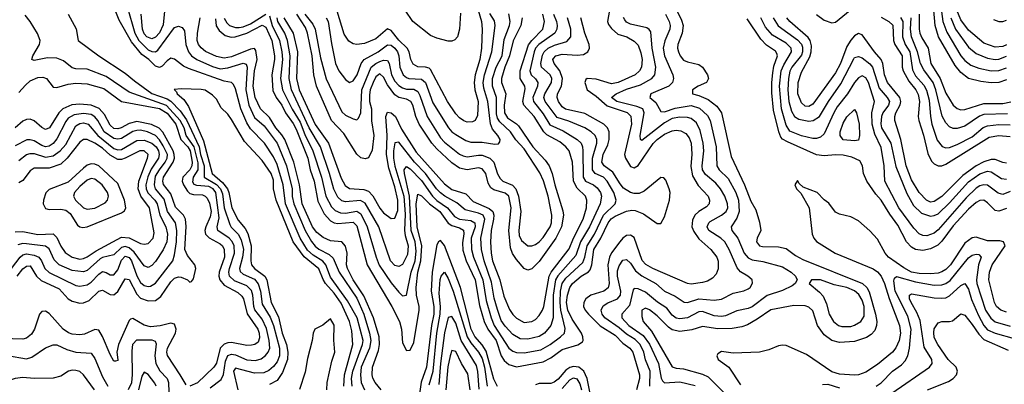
# Model space of a CAD drawing. Header units: inches. Extents: x 884549 to 1028252, y 526810 to 653624.
# Tile 373 of 656: x 912614 to 917798, y 611140 to 613060. Entities that reach past the tile are written whole.
import ezdxf

# ---------------------------------------------------------------- set-up
doc = ezdxf.new("R2010")
doc.units = ezdxf.units.IN
doc.header["$MEASUREMENT"] = 0
doc.layers.add('A9611', color=7, linetype='Continuous')

msp = doc.modelspace()

# ---------------------------------------------------------------- linework, layer by layer
at = {"layer": 'A9611', "color": 5}
for points, elevation in [([(914363.8, 611130), (914361.7, 611170), (914367.8, 611210), (914419.1, 611350), (914422.1, 611370), (914391, 611490), (914340, 611580), (914250, 611703.7), (914226, 611770), (914210, 611788.3), (914159.9, 611819.9), (914130, 611847), (914090.1, 611909.9), (914013.7, 612090), (914001.2, 612190), (913970, 612297.2), (913950, 612338), (913903.2, 612410), (913830, 612485.6), (913810, 612516.3), (913778.1, 612590), (913750, 612695.3), (913739.4, 612719.4), (913729.1, 612729.1), (913690, 612735.6), (913502.4, 612802.4), (913475.8, 612815.8), (913430, 612852.3), (913410, 612857.6), (913390, 612843.5), (913364.5, 612815.5), (913350, 612808.9), (913330, 612815.1), (913293.3, 612850), (913256.9, 612876.9), (913202.8, 612942.8), (913137, 613057), (913110, 613128.7)], 2340), ([(913180.2, 613130), (913219.9, 612990), (913242.2, 612950), (913290, 612901.9), (913310, 612892.3), (913328.9, 612891.1), (913341.2, 612898.8), (913430, 613019), (913450, 613026.7), (913470, 613018.4), (913482.2, 613002.2), (913488.7, 612930), (913503.5, 612890), (913518.5, 612870), (913547.6, 612850), (913630, 612814.2), (913670, 612802.2), (913710, 612805.8), (913790, 612830.4), (913806, 612826), (913811.4, 612810), (913804.1, 612690), (913820.5, 612610), (913850, 612545.7), (913901.3, 612501.3), (913970, 612410), (914019.4, 612290), (914049, 612170), (914049.3, 612129.3), (914057.3, 612090), (914117.1, 611950), (914150, 611892), (914170, 611867.6), (914190, 611851.7), (914243.6, 611823.6), (914264.7, 611804.7), (914295.5, 611730), (914390, 611593.7), (914425.9, 611510), (914455.9, 611410), (914463.1, 611370), (914455.7, 611330), (914411.9, 611230), (914408, 611190), (914411.9, 611150), (914429.3, 611110)], 2360), ([(913377.6, 613122.4), (913370, 613032.4), (913350, 612990.6), (913330, 612968.9), (913310, 612960.1), (913284.3, 612970), (913270, 612986.1), (913260.9, 613010), (913253.4, 613090)], 2380), ([(915028, 613110), (915045.1, 613050), (915049.7, 613010), (915045.2, 612910), (915037.2, 612850), (915012, 612770), (915006.4, 612730), (915010.2, 612690), (915028.1, 612630), (915023.8, 612556.2), (915011.6, 612530), (914997.9, 612522.1), (914970, 612520.8), (914952.6, 612527.4), (914930, 612542.6), (914910, 612565), (914866.4, 612630), (914777.4, 612797.4), (914770, 612804.6), (914750.9, 612810.9), (914710, 612812.7), (914686.3, 612826.3), (914673, 612850), (914664, 612890), (914653.7, 612910), (914610, 612952.9), (914570, 613003.4), (914550, 613011.3), (914490, 612958.6), (914430, 612934.6), (914390, 612930.1), (914370, 612933.4), (914346.6, 612946.6), (914323.3, 612983.3), (914285, 613105)], 2580), ([(914935, 613095), (914930.5, 613009.5), (914918.5, 612970), (914905.7, 612954.3), (914890, 612947.3), (914870, 612947), (914810, 612962.1), (914776.9, 612976.9), (914683.4, 613050), (914643.7, 613110)], 2620), ([(915719, 613110), (915709.5, 613050), (915714.8, 613034.8), (915730, 613014.1), (915764, 612984), (915810.8, 612970), (915850, 612947.1), (915870, 612925.2), (915885.3, 612885.3), (915892.3, 612850), (915888.6, 612810), (915877.4, 612790), (915854.5, 612770), (915764.5, 612730), (915730, 612722.4), (915650, 612746.3), (915601.3, 612750), (915594.7, 612745.3), (915589.4, 612730), (915602.4, 612690), (915650, 612657.1), (915706.7, 612606.7), (915812.1, 612572.1), (915832.8, 612552.8), (915835.9, 612510), (915798.7, 612350), (915804, 612330), (915830, 612287.4), (915850, 612280.4), (915870, 612292.1), (915950, 612408.4), (915970.5, 612430), (916010, 612457.5), (916050, 612475.1), (916070, 612478.5), (916095.3, 612475.3), (916121.1, 612461), (916138.7, 612438.7), (916149.9, 612409.9), (916152.5, 612352.5), (916147.4, 612287.4), (916157.1, 612237.1), (916187.2, 612187.2), (916239.3, 612130), (916246.8, 612110), (916243.9, 612090), (916230, 612074.6), (916190, 612050.1), (916169.4, 612030.6), (916156.4, 612003.6), (916153.2, 611970), (916163.8, 611943.8), (916190, 611906.7), (916253.2, 611850), (916284.2, 611810), (916291.5, 611788.5), (916292, 611748), (916280.6, 611719.4), (916261.4, 611698.6), (916236.1, 611683.9), (916210, 611676.8), (916150, 611668.1), (916130, 611670.6), (915947.2, 611750), (915910.6, 611770.6), (915892.1, 611792.1), (915850, 611912.3), (915830, 611925.1), (915810, 611923.7), (915790, 611909.6), (915773.5, 611890), (915730, 611831.5), (915719.4, 611810), (915710, 611770), (915718, 611670), (915712.6, 611647.4), (915690, 611630.1), (915621.8, 611610), (915595.9, 611590), (915584, 611570), (915583.2, 611550), (915591.6, 611530), (915608.4, 611510), (915670, 611448.7), (915750, 611399.1), (915790, 611356.9), (915826.1, 611330), (915841.8, 611310), (915876.8, 611190), (915876.8, 611170), (915861.5, 611110)], 2380), ([(916053.6, 613150), (916098.3, 613058.3), (916106.8, 613030), (916102.8, 612990), (916078.7, 612930), (916078, 612910), (916083.4, 612890), (916091.4, 612870), (916110, 612846.9), (916130, 612837.4), (916190, 612823.4), (916210, 612809.8), (916236.1, 612770), (916241.5, 612750), (916231.1, 612730), (916185.7, 612710), (916157.3, 612690), (916156.2, 612670), (916190, 612661), (916239, 612639), (916284.4, 612604.4), (916309.5, 612570), (916360.3, 612340.3), (916430.7, 612190.7), (916464.6, 612104.6), (916490, 612059), (916510, 611993.7), (916515.9, 611950), (916496.8, 611910), (916493.8, 611890), (916509.8, 611870), (916525.6, 611865.6), (916610, 611864.7), (916650, 611855.8), (916698.9, 611818.9), (916737.9, 611797.9), (917052.1, 611670), (917074.8, 611650), (917087.7, 611627.7), (917121, 611510), (917127.5, 611470), (917126.2, 611450), (917116.1, 611423.9), (917097.6, 611402.4), (917073.7, 611386.3), (917010, 611365.7), (916930, 611359.7), (916890, 611370.1), (916850, 611399.9), (916814, 611450), (916790, 611527.2), (916770, 611545.6), (916750, 611553.8), (916690, 611555), (916570, 611533), (916497.6, 611482.4), (916446.3, 611453.7), (916417.1, 611442.9), (916365.5, 611434.5), (916290, 611432.1), (916210, 611444.1), (916152.9, 611427.1), (916090, 611417.6), (916050, 611427.4), (916030, 611440.4), (915970, 611500.5), (915930, 611531.7), (915910, 611540.4), (915890, 611530.2), (915890, 611497.2), (915897.3, 611470), (915940.3, 611420.3), (916050, 611231.5), (916070, 611224.6), (916110, 611221.7), (916210, 611193.2), (916239.4, 611179.4), (916347.1, 611070)], 2320), ([(916810, 613087.1), (916850, 613058), (916890, 613042.9), (916910, 613047.7), (916986.5, 613110)], 2420), ([(917810, 612743.8), (917770, 612729.2), (917730, 612727.6), (917674.1, 612734.1), (917610, 612750.1), (917570, 612781.5), (917539.6, 612819.6), (917452.3, 612970), (917434, 613030), (917425.1, 613130)], 2520), ([(917463.5, 613130), (917475.2, 613050), (917495.1, 612995.1), (917570, 612869.1), (917590, 612845.3), (917621.4, 612821.4), (917664.2, 612804.2), (917730, 612791.5), (917770, 612793), (917810, 612806.3)], 2540), ([(917810, 612927.9), (917790, 612919), (917750, 612915.7), (917690, 612935.8), (917610, 613004.9), (917570, 613059.8), (917548.7, 613110)], 2580), ([(913617.8, 611122.2), (913675.1, 611164.9), (913687.7, 611192.3), (913698, 611262), (913710, 611291.7), (913730, 611299.1), (913750, 611295.1), (913810, 611269.1), (913855.4, 611264.6), (913885.3, 611274.7), (913908, 611292), (913922.4, 611310), (913930.5, 611330), (913928.5, 611370), (913913.8, 611433.8), (913890, 611483.4), (913852.8, 611532.8), (913846.5, 611550), (913841.3, 611610), (913833.8, 611633.8), (913810, 611659), (913745, 611685), (913718.4, 611710), (913715, 611730), (913719.2, 611750), (913744.7, 611830), (913742.7, 611870), (913732.6, 611892.6), (913716.6, 611910), (913656.6, 611950), (913654, 611970), (913664.2, 612015.8), (913647.3, 612150), (913632.7, 612170), (913610, 612181.5), (913546.4, 612186.4), (913532.6, 612192.6), (913525.2, 612205.2), (913529.1, 612230), (913553.8, 612270), (913553, 612307), (913533, 612390), (913490.8, 612450), (913479.6, 612490), (913459.8, 612530), (913387.9, 612607.9), (913190, 612679.1), (913070, 612760.8), (912970, 612799.2), (912910, 612801.9), (912890, 612806.9), (912844, 612844), (912810, 612857.8), (912760.8, 612859.2), (912690, 612845), (912678.7, 612850), (912684.1, 612870), (912717.8, 612930), (912721.1, 612950), (912707.5, 612987.5), (912669.8, 613050), (912643.6, 613083.6)], 2360), ([(912869.6, 613090), (912911.5, 613011.5), (912922.4, 612950), (913030, 612869.3), (913170, 612778.6), (913217.7, 612737.7), (913310, 612672), (913390, 612643.4), (913410.4, 612630.4), (913459.3, 612579.3), (913493, 612533), (913559.8, 612390), (913566.9, 612350), (913585.9, 612290), (913585.2, 612230), (913650, 612192.6), (913671.5, 612170), (913682.6, 612142.6), (913691.1, 612070), (913720.7, 611980.7), (913727.8, 611967.8), (913765.2, 611930), (913781, 611901), (913791.8, 611850), (913787.5, 611810), (913771.1, 611750), (913774.2, 611734.2), (913790, 611720.8), (913850, 611693.7), (913869.4, 611669.4), (913882.5, 611630), (913890, 611562.4), (913933.5, 611493.5), (913950.5, 611450), (913981.5, 611330), (913982.5, 611290), (913970, 611257.9), (913950, 611233.1), (913926.5, 611213.5), (913899.2, 611200.8), (913850, 611198.6), (913750, 611225.1), (913739.5, 611210), (913762.3, 611110)], 2340), ([(914517, 611110), (914485.2, 611150), (914473.1, 611173.1), (914469.4, 611190), (914471.7, 611230), (914502.5, 611317.5), (914508.3, 611350), (914507.5, 611390), (914477.7, 611490), (914426, 611606), (914370, 611690.6), (914339.5, 611750), (914335.1, 611770), (914338.2, 611830), (914330, 611867.3), (914310, 611890.3), (914250, 611896.2), (914212.3, 611912.3), (914179.2, 611939.2), (914156, 611970), (914101.5, 612090), (914087.3, 612190), (914056.7, 612310), (914009.3, 612430), (913994.6, 612454.6), (913962.3, 612490), (913930, 612545.4), (913881.8, 612590), (913853.5, 612650), (913843.8, 612710), (913850.6, 612790), (913864.4, 612850), (913857.8, 612897.8), (913850, 612907.7), (913830, 612905.1), (913730, 612863.8), (913690, 612857.2), (913650, 612865.9), (913593.2, 612893.2), (913570, 612911.2), (913555.9, 612930), (913548.1, 612950), (913549.7, 612989.7), (913565.1, 613070)], 2380), ([(913644.2, 613064.2), (913648.6, 613028.6), (913663.6, 613003.6), (913696.8, 612976.8), (913728.3, 612968.3), (913749.1, 612969.1), (913810, 612989.4), (913890, 613032.1), (913910, 613020.7), (913942.5, 612950), (913955, 612870), (913955.9, 612850), (913942.3, 612770), (913947.5, 612687.5), (913964.1, 612650), (913995.1, 612610), (914014.4, 612570), (914054.3, 612514.3), (914070, 612484.3), (914130.7, 612330), (914143.7, 612270), (914164, 612210), (914183.9, 612103.9), (914218.1, 612038.1), (914250, 612000.8), (914270, 611990.4), (914290, 611986.8), (914370, 611993.6), (914390, 611974.8), (914443.2, 611770), (914574.3, 611550), (914613.3, 611470), (914624.6, 611430), (914630, 611358), (914650, 611317.4), (914670, 611319), (914690, 611359.5), (914717.4, 611530), (914717.2, 611550), (914703.2, 611610), (914700.9, 611650), (914711.2, 611730), (914726.7, 611790), (914731.5, 611870), (914706.9, 611970), (914700.9, 612090), (914710, 612141.5), (914730, 612133.1), (914771.3, 612090), (914825.6, 612050), (914870, 611989), (914890, 611975.9), (914930, 611964.4), (914951.6, 611951.6), (914953, 611933.1), (914945.4, 611885.4), (914946.9, 611846.9), (914965.6, 611790), (915011.7, 611690), (915035.5, 611555.5), (915059.8, 611470), (915079.6, 611430), (915123.1, 611370), (915150, 611289.5), (915165.3, 611265.3), (915190, 611243.4), (915230, 611231.6), (915370, 611258.7), (915410, 611279.5), (915470, 611323.4), (915552.4, 611347.6), (915576.8, 611363.2), (915581.1, 611370), (915579.9, 611390), (915573, 611410), (915523.2, 611483.2), (915500.4, 611530), (915493.5, 611570), (915498.5, 611610), (915510, 611650), (915524, 611670), (915570, 611709.8), (915608.5, 611731.5), (915617.4, 611742.6), (915626.7, 611770), (915636.6, 611850), (915674.6, 611910), (915713.3, 611990), (915728.5, 612011.5), (915750, 612025.7), (915810, 612051.7), (915836.9, 612056.9), (915855.5, 612055.5), (915898.4, 612038.4), (915970, 611986), (915990, 611987.2), (916010, 612022.4), (916035.2, 612110), (916039.1, 612150), (916034.5, 612170), (916015.4, 612215.4), (916006.5, 612226.5), (915990, 612228.7), (915902.8, 612157.2), (915875.5, 612144.5), (915850, 612144.4), (915830, 612150.9), (915793.7, 612173.7), (915775.5, 612195.6), (915737.9, 612257.9), (915690.9, 612290), (915679.5, 612310), (915685.8, 612350), (915710, 612400.8), (915718.7, 612430), (915717.6, 612470), (915708.9, 612490), (915689.3, 612510), (915590, 612565.8), (915488.4, 612588.4), (915470, 612601.3), (915450.9, 612630), (915443.5, 612650), (915445.9, 612670), (915467.4, 612710), (915471.9, 612750), (915457.6, 612790), (915428.4, 612830), (915422.1, 612850), (915424.7, 612855.3), (915436.8, 612870), (915470, 612879.3), (915550, 612872.9), (915583.4, 612876.6), (915605.2, 612890), (915613.8, 612910), (915612.3, 612930), (915588.9, 612988.9), (915569.4, 613069.4)], 2420), ([(913690, 613068.9), (913703.9, 613043.9), (913719.3, 613030), (913750, 613019.1), (913770, 613018.3), (913790, 613021.8), (913830, 613039.1), (913910, 613088.7)], 2440), ([(913930, 613081), (913943.9, 613030), (913982.2, 612950), (913994.2, 612890), (913998, 612850), (913987.3, 612750), (913998.5, 612690), (914048.4, 612588.4), (914090, 612519.7), (914115.5, 612455.5), (914158.4, 612370), (914203.8, 612230), (914226.2, 612130), (914255, 612075), (914274.5, 612054.5), (914302.4, 612042.4), (914330, 612041.7), (914390, 612051.9), (914410, 612038.5), (914443.6, 611970), (914490.4, 611810), (914507.7, 611767.7), (914570, 611674.1), (914610, 611625.7), (914630, 611606.5), (914650, 611608.8), (914676.1, 611730), (914696.1, 611790), (914701.8, 611841.8), (914696.6, 611890), (914675.5, 611950), (914666.8, 612130), (914640.3, 612250), (914638.9, 612270), (914650, 612286.5), (914670, 612275.4), (914730, 612212.4), (914787.4, 612130), (914810, 612108.3), (914867.2, 612070), (914903.7, 612023.7), (914930.5, 612010.5), (914990, 612003), (915010.6, 611990.6), (915012, 611970), (914991.3, 611910), (914992.9, 611850), (915004.2, 611810), (915052.3, 611690), (915070, 611581.2), (915096.2, 611490), (915112.8, 611450), (915189.7, 611330), (915210, 611314.9), (915230, 611307), (915270, 611305.9), (915358, 611322.1), (915406.4, 611350), (915462.4, 611390), (915482.5, 611410), (915486.8, 611433.2), (915464, 611530), (915459.4, 611570), (915461.5, 611630), (915470, 611670), (915490, 611699), (915578.5, 611781.5), (915589, 611810), (915601.2, 611870), (915640.3, 611930), (915688.5, 612030), (915749.5, 612090), (915755.1, 612110), (915742.3, 612150), (915707.7, 612210), (915688.7, 612230), (915644.6, 612250), (915629.5, 612269.5), (915629.7, 612330.3), (915653, 612410), (915653.4, 612430), (915644.4, 612450), (915623.6, 612470), (915590, 612490.3), (915505.4, 612525.4), (915444.2, 612544.2), (915380.3, 612630), (915373.9, 612650), (915378.8, 612670), (915413.9, 612730), (915416, 612750), (915407.7, 612770), (915361.6, 612810), (915357.5, 612830), (915366.7, 612873.3), (915375.9, 612890), (915397.1, 612910), (915430, 612926.6), (915495, 612945), (915516.3, 612970), (915516.4, 613010), (915497.8, 613070)], 2440), ([(915424.4, 613090), (915441.4, 613050), (915444.1, 613030), (915442.7, 613010), (915431.8, 612990), (915348, 612930), (915330.5, 612910), (915322.6, 612890), (915299.6, 612790), (915306.8, 612770), (915329.4, 612749.4), (915341.8, 612730), (915339.9, 612710), (915316.2, 612650), (915318.9, 612630), (915370, 612564.9), (915406.1, 612506.1), (915475.4, 612475.4), (915549.3, 612430), (915570.4, 612410), (915578.3, 612390), (915579.9, 612370), (915580.4, 612230), (915592.6, 612210), (915634.7, 612190), (915655.1, 612175.1), (915671.8, 612150), (915677.6, 612130), (915670.3, 612090), (915614.7, 611970), (915566.1, 611890), (915541.5, 611818.5), (915448.1, 611711.9), (915435.2, 611690), (915422.6, 611610), (915422.7, 611490), (915409.9, 611450), (915376.9, 611410), (915350, 611392.3), (915290, 611377.9), (915250, 611380.1), (915210, 611401.5), (915170, 611446), (915150, 611476.1), (915130, 611534.7), (915113.1, 611593.1), (915097.6, 611677.6), (915058.9, 611790), (915044.9, 611850), (915042.8, 611910), (915062.9, 612010), (915053.6, 612030), (915030, 612041.7), (914959.4, 612059.4), (914916.3, 612096.3), (914852.8, 612130), (914830, 612147.6), (914808.4, 612170), (914751.6, 612250), (914693.4, 612310), (914610, 612415), (914590, 612411.2), (914582, 612370), (914582.2, 612330), (914590, 612289.2), (914636.7, 612130), (914644, 612036), (914639.9, 611950), (914643.5, 611923.5), (914660.3, 611870), (914655.9, 611824.1), (914630, 611771), (914610, 611760.1), (914590, 611766.1), (914566.1, 611790), (914505.5, 611970), (914433.9, 612093.9), (914408.2, 612108.2), (914330, 612101.3), (914310, 612106.9), (914290, 612125), (914267.7, 612167.7), (914245.9, 612250), (914197.7, 612390), (914137.8, 612490), (914044.7, 612690), (914032.3, 612750), (914037.8, 612870), (914024.9, 612950), (914011, 612990), (913973.8, 613050), (913969.2, 613070)], 2460), ([(914004.3, 613070), (914053.5, 612990), (914076.2, 612890), (914072.4, 612750), (914085.9, 612690), (914170, 612508.5), (914240.7, 612410), (914306.2, 612226.2), (914327.6, 612187.6), (914350, 612171.8), (914426.4, 612166.4), (914450, 612156.7), (914472.9, 612132.9), (914510, 612068.4), (914530, 612042.5), (914570, 612013.2), (914590, 612015.2), (914604.6, 612055.4), (914605, 612110), (914590, 612179.1), (914558.6, 612278.6), (914545.2, 612350), (914549.3, 612450), (914541.8, 612550), (914550, 612573.5), (914570, 612569.6), (914592.7, 612550), (914623.9, 612483.9), (914702.4, 612362.4), (914850, 612196.1), (914890, 612165.2), (914962.3, 612142.3), (915002, 612102), (915086.4, 612066.4), (915105.5, 612050), (915110.7, 612030), (915109.2, 612010), (915095.7, 611950), (915092.3, 611890), (915095.8, 611830), (915103.9, 611790), (915143, 611690), (915164.1, 611604.1), (915193.9, 611534), (915210, 611507.7), (915230, 611487.8), (915270, 611465.5), (915309.9, 611470.1), (915330, 611482.1), (915350, 611502.4), (915366.9, 611530), (915374.3, 611550), (915402, 611710), (915412.6, 611730), (915507.4, 611852.6), (915530.6, 611909.4), (915581, 612010), (915598.1, 612070), (915600.5, 612110), (915593.1, 612130), (915550, 612172.5), (915530, 612209.1), (915524.8, 612310), (915506.6, 612370), (915490.4, 612390.4), (915457.7, 612417.7), (915390, 612454.3), (915373, 612470), (915322.5, 612550), (915269, 612610), (915263.5, 612630), (915275.4, 612695.4), (915273.7, 612710), (915249.2, 612750), (915249.7, 612790), (915292.7, 612927.3), (915310, 612950.9), (915368, 613010), (915377.7, 613050), (915368.5, 613090)], 2480), ([(915259.1, 613070), (915253.1, 613030), (915211.9, 612948.1), (915193.4, 612870), (915168.4, 612810), (915150.4, 612750), (915150.2, 612730), (915173.9, 612670), (915164.8, 612610), (915166.3, 612570), (915183.1, 612543.1), (915230, 612512.2), (915240.6, 612500.6), (915315.5, 612390), (915380.8, 612320.8), (915402, 612290), (915418.2, 612250), (915432, 612190), (915474.3, 612054.3), (915477.6, 612030), (915467.3, 611970), (915436.4, 611910), (915350, 611786.1), (915310, 611747.2), (915290, 611740.2), (915270, 611750.1), (915230, 611796.8), (915209.6, 611829.6), (915198.8, 611858.8), (915189.8, 611950), (915202.7, 612070), (915190, 612131.4), (915170, 612147.3), (915110, 612163.7), (915094.3, 612174.3), (915079.9, 612199.9), (915068.3, 612250), (915050, 612275.5), (915030, 612279.2), (914970, 612268.8), (914930, 612278.3), (914890, 612306), (914810, 612380.4), (914784.5, 612410), (914717.9, 612510), (914699.9, 612550), (914684.1, 612610), (914674.2, 612630), (914650, 612642.1), (914610, 612649.8), (914590, 612664.4), (914550, 612717.5), (914530, 612757.1), (914510, 612774.3), (914490, 612759.9), (914474.9, 612730), (914459.5, 612690), (914455.3, 612664.7), (914456.1, 612630), (914466.9, 612590), (914467.1, 612527.1), (914478.4, 612450), (914470, 612372.3), (914450, 612331.8), (914433.1, 612326.9), (914410, 612332.1), (914390, 612351.6), (914320.2, 612460.2), (914256.7, 612530), (914176.2, 612710), (914162.1, 612770), (914153.3, 612870), (914129.3, 612990), (914118.2, 613018.2), (914073.6, 613090)], 2520), ([(914115.8, 613090), (914157.1, 613037.1), (914169.8, 613010), (914198.8, 612858.8), (914228.4, 612748.4), (914310, 612575.1), (914330, 612556.8), (914370, 612537.6), (914390, 612533.6), (914398.7, 612541.3), (914409.9, 612570.1), (914415.4, 612690), (914464.9, 612810), (914489, 612830), (914510, 612839.4), (914530, 612846.7), (914550, 612845.8), (914559.3, 612830), (914571.2, 612770), (914590, 612736.5), (914610, 612714.1), (914630, 612700.4), (914650, 612694.7), (914690, 612693.5), (914710, 612682.4), (914721.1, 612661.1), (914759.1, 612550), (914830, 612438.6), (914850, 612416), (914930, 612352.3), (914950, 612342.4), (914970, 612338.1), (915030, 612347), (915050, 612345.8), (915090, 612330.1), (915110.5, 612310), (915130, 612249.2), (915143.3, 612223.3), (915158.7, 612210), (915208.2, 612188.2), (915226.8, 612170), (915241.1, 612130), (915251.9, 612050), (915242.8, 611950), (915244.2, 611924.2), (915256.7, 611896.7), (915290, 611869.5), (915310, 611868.9), (915330, 611876.8), (915350, 611890.1), (915370, 611913.1), (915408, 611970), (915414, 611990), (915415.3, 612030), (915396.4, 612130), (915372.1, 612212.1), (915353.6, 612253.6), (915270, 612379.9), (915227, 612427), (915197.5, 612470), (915141.4, 612521.4), (915130, 612541), (915124.1, 612564.1), (915125, 612650), (915104.2, 612710), (915103.5, 612750), (915123.7, 612810), (915154, 612870), (915164.5, 612955.5), (915193.7, 613030), (915196.8, 613050), (915190, 613090.5)], 2540), ([(914227.3, 613070), (914239, 613050), (914255.3, 612935.3), (914276.8, 612830), (914294.8, 612790), (914330, 612744.4), (914350, 612729), (914370, 612738), (914391.7, 612770), (914411.4, 612830), (914427.6, 612850), (914501.4, 612890), (914550, 612927.9), (914570, 612925.6), (914590, 612911), (914603.5, 612890), (914609.8, 612870), (914616.1, 612810), (914633.3, 612770), (914650, 612755), (914662.8, 612750), (914730, 612746.4), (914750, 612730.1), (914790, 612621.9), (914871.3, 612491.3), (914889.8, 612469.8), (914910, 612455.4), (914963.2, 612423.2), (914990, 612414.6), (915050, 612414.8), (915115.8, 612404.2), (915134.5, 612405.5), (915142.7, 612417.3), (915143.2, 612430), (915132.5, 612450), (915104, 612484), (915092.2, 612512.2), (915078.8, 612630), (915058.7, 612698.7), (915054.4, 612730), (915061.8, 612770), (915100.4, 612890), (915117.3, 613030), (915114.1, 613054.1), (915090, 613093.2)], 2560), ([(915931.9, 611130), (915934.3, 611210), (915909.5, 611269.5), (915900.7, 611310), (915880.6, 611350), (915855.6, 611375.6), (915810, 611404.3), (915770, 611438.1), (915695.2, 611490), (915680.3, 611510), (915674.9, 611530), (915686.7, 611553.3), (915710.9, 611569.1), (915762.2, 611590), (915778.2, 611610), (915779.9, 611630), (915761.1, 611710), (915762.6, 611737.4), (915770, 611763.2), (915790, 611793.3), (915810, 611797), (915830, 611778.5), (915857.3, 611737.3), (915890, 611710.5), (915963.8, 611670), (916010, 611629.6), (916064.6, 611604.6), (916113, 611573), (916130, 611571.5), (916190, 611589.4), (916270, 611583.4), (916310, 611589), (916370, 611619.6), (916427.5, 611632.5), (916450, 611642.7), (916459.8, 611650), (916473.2, 611673.2), (916470, 611690.9), (916448.5, 611710), (916410, 611732.7), (916392.5, 611752.5), (916350, 611850.6), (916327.2, 611890), (916306.7, 611910), (916243, 611950), (916233.3, 611970), (916242, 611990), (916250, 611996.9), (916310, 612031), (916334.1, 612050), (916342.6, 612070), (916341.1, 612090), (916327.4, 612130), (916304, 612170), (916278.9, 612198.9), (916225, 612245), (916209.9, 612270), (916206.8, 612290), (916216.7, 612370), (916213.1, 612410), (916197.2, 612477.2), (916177.4, 612517.4), (916150, 612540.4), (916130, 612545.8), (916090, 612546.7), (916050, 612539.5), (916010, 612516.8), (915890, 612423.7), (915883.1, 612430), (915880.4, 612450), (915903, 612570), (915894.8, 612590), (915863.1, 612603.1), (915757.5, 612630), (915729.9, 612650), (915754, 612670), (915810, 612694), (915883, 612717), (915942.4, 612750), (915959.1, 612770), (915964.1, 612810), (915944.4, 612910), (915936.6, 612996.6), (915928.9, 613008.9), (915916.8, 613016.8), (915830, 613037.1), (915810, 613046.7), (915799.5, 613059.5), (915792.5, 613072.5)], 2360), ([(916013.9, 613090), (916033.9, 613050), (916038.9, 613030), (916037.5, 613010), (916010.5, 612949.5), (916002.5, 612910), (916009.1, 612869.1), (916053.2, 612770), (916056.5, 612750), (916050.5, 612730), (916032.9, 612710), (915937.3, 612670), (915932.7, 612650), (915963.5, 612623.5), (915990, 612575.9), (916010, 612575.3), (916066.2, 612593.8), (916150, 612607.9), (916193.5, 612593.5), (916236, 612556), (916250.3, 612530), (916280.8, 612390), (916284.5, 612290), (916297.7, 612270), (916344.1, 612224.1), (916384.7, 612150), (916399.4, 612110), (916402.6, 612050), (916390, 612014.4), (916360.4, 611970), (916362.9, 611950), (916394.5, 611910), (916428.8, 611830), (916450, 611805.3), (916470, 611795.7), (916526.5, 611786.5), (916630, 611759), (916675.6, 611730), (916698.3, 611710), (916708.3, 611690), (916698, 611670), (916680.7, 611659.3), (916630, 611634.6), (916550, 611606.8), (916470, 611547.3), (916450, 611538.3), (916390, 611526.6), (916330, 611500.5), (916310, 611496.2), (916270, 611501.4), (916210, 611523.3), (916190, 611521.3), (916130, 611490.1), (916090, 611484.7), (916070, 611489), (916050, 611503.6), (916021.6, 611541.6), (915972.7, 611572.7), (915910, 611625.5), (915870, 611643.3), (915850, 611644.1), (915843.4, 611636.6), (915824.6, 611555.4), (915785.3, 611510), (915784.5, 611490), (915820.9, 611450), (915896.6, 611396.6), (915930.6, 611350.6), (915977.2, 611250), (915992.5, 611172.5), (915999, 611159), (916010, 611148), (916090, 611153.6), (916170, 611133.9)], 2340), ([(917810, 612065.7), (917770, 612050.9), (917750, 612055.9), (917710, 612096.3), (917690, 612109.2), (917670, 612108.1), (917650, 612097.7), (917610, 612061.8), (917530, 611974.6), (917470, 611893.4), (917447.6, 611872.4), (917410, 611853.2), (917370, 611845), (917331.6, 611850), (917310, 611861.9), (917282.7, 611890), (917238.6, 611978.6), (917195.7, 612035.7), (917150.5, 612110), (917122.1, 612142.1), (917073.8, 612210), (917056.6, 612250), (917051.2, 612291.2), (917037, 612317), (916996.2, 612336.2), (916950, 612345.8), (916910, 612349.2), (916850, 612342.7), (916810, 612348.1), (916656.7, 612416.7), (916631.3, 612431.3), (916622.1, 612442.1), (916610.4, 612470.4), (916583.7, 612583.7), (916574.8, 612674.8), (916574.2, 612730), (916579.7, 612780.3), (916585.2, 612814.8), (916605, 612870), (916601.5, 612881.5), (916593.9, 612893.9), (916546.8, 612926.8), (916517.1, 612957.1), (916443.8, 613063.8)], 2320), ([(917830, 612155.9), (917790, 612140.1), (917766.2, 612146.2), (917710, 612188.7), (917690, 612191.2), (917670, 612185.1), (917650, 612173.1), (917597.6, 612122.4), (917450, 611953.3), (917430, 611936.5), (917390, 611921.9), (917370, 611923.3), (917350, 611932.7), (917321.7, 611961.7), (917242.9, 612070), (917169.5, 612210), (917166, 612290), (917150, 612386.4), (917116.6, 612456.6), (917102.2, 612510), (917101.6, 612570), (917115.2, 612630), (917083.5, 612730), (917070, 612753.9), (917050, 612764.5), (917030, 612754.4), (917010, 612729.5), (916972.7, 612670), (916919, 612601), (916900.4, 612570), (916850, 612459.1), (916830, 612442.2), (916810, 612434.7), (916790, 612434), (916730, 612449.2), (916670, 612472.7), (916650, 612504.8), (916625.4, 612590), (916614.6, 612710), (916623, 612790), (916636.9, 612823.1), (916678.5, 612890), (916676.9, 612910), (916650, 612935.7), (916578.7, 612978.7), (916541.3, 613021.3), (916517.3, 613070)], 2340), ([(916580.6, 613070), (916608.1, 613028.1), (916710, 612954.9), (916731, 612931), (916736, 612916), (916736, 612890), (916730, 612874), (916679.6, 612810), (916670, 612788.9), (916662, 612750), (916659, 612690), (916663.7, 612630), (916678, 612578), (916693.9, 612550), (916716.1, 612536.1), (916770, 612525.9), (916792.6, 612530), (916825.9, 612550), (916873.4, 612630), (916937.6, 612722.4), (917005.5, 612854.5), (917010, 612860.4), (917030, 612866.5), (917050, 612858.9), (917090, 612827.5), (917103.6, 612810), (917140, 612700), (917182.5, 612650), (917193.6, 612630), (917189.3, 612610), (917159.2, 612570), (917151, 612550), (917148.2, 612511.8), (917152.7, 612490), (917200.4, 612410), (917227.5, 612287.5), (917284.4, 612144.4), (917321, 612081), (917361.8, 612041.8), (917410, 612025.8), (917430, 612028.5), (917450, 612038), (917510, 612096.1), (917610, 612206.8), (917670, 612248.7), (917710, 612262.1), (917730, 612259.7), (917783.2, 612223.2), (917810, 612220.9)], 2360), ([(917810, 612304.7), (917790, 612307.5), (917750, 612324.2), (917730, 612324.7), (917690, 612311.4), (917650, 612290.8), (917579.8, 612240.2), (917470, 612128.2), (917430, 612102.1), (917410, 612099.9), (917389, 612110), (917350.3, 612150.3), (917310, 612217.3), (917280.9, 612290), (917253.6, 612430), (917221.8, 612530), (917221.3, 612550), (917227.1, 612570), (917250, 612611), (917253.9, 612630), (917248.3, 612650), (917183.7, 612730), (917167.9, 612770), (917158.6, 612830), (917150.4, 612850), (917115.4, 612890), (917050, 612980.2), (917030, 612987.6), (917010, 612975.1), (916990, 612951.5), (916970, 612919.5), (916936.3, 612830), (916910, 612780.4), (916790, 612615.8), (916770, 612603.3), (916750, 612603.9), (916730, 612621.7), (916711.8, 612670), (916713.9, 612730), (916730, 612784.2), (916775.3, 612864.7), (916781.9, 612890), (916782.6, 612922.6), (916776, 612950), (916766, 612966), (916670, 613050), (916652.9, 613070)], 2380), ([(917150, 613073.3), (917190.7, 613050), (917211.7, 613031.7), (917215.8, 612950), (917221.6, 612930), (917260.6, 612870), (917261.4, 612810), (917266.3, 612790), (917295.7, 612735.7), (917333.3, 612690), (917345.5, 612665.5), (917351.2, 612628.8), (917345.6, 612550), (917348.1, 612530), (917372.6, 612452.6), (917395.7, 612355.7), (917415.6, 612315.6), (917430, 612300.7), (917450, 612290.1), (917470, 612290.6), (917490, 612298.8), (917719, 612441), (917769.8, 612449.8), (917830, 612445.6)], 2420), ([(917252.2, 613072.2), (917263.6, 613050), (917262.1, 612970), (917276.4, 612930), (917301.4, 612890), (917315.6, 612795.6), (917330, 612765.2), (917375, 612715), (917389.6, 612689.6), (917403.2, 612636.8), (917409.1, 612550), (917417.3, 612510), (917445.6, 612425.6), (917472.1, 612392.1), (917490, 612385.8), (917510, 612387.2), (917550, 612402.6), (917630, 612444), (917688, 612492), (917710, 612501.9), (917770, 612508.6), (917830, 612506.4)], 2440), ([(917816.1, 612563.9), (917690, 612561.6), (917667.9, 612552.1), (917590, 612499.2), (917550, 612487.7), (917530, 612487.9), (917510, 612495.9), (917490, 612516.6), (917472.1, 612552.1), (917438.5, 612690), (917424.7, 612730), (917375.3, 612795.3), (917357.8, 612830), (917341, 612890), (917309.3, 612970), (917305.2, 613010), (917308.6, 613070)], 2460), ([(917350, 613090.1), (917349.8, 613010), (917353.6, 612990), (917364.1, 612964.1), (917398.1, 612910), (917412.4, 612830), (917461.4, 612750), (917490, 612673), (917530, 612610.1), (917550, 612592.3), (917570, 612585.9), (917590, 612586.3), (917690, 612618.8), (917790, 612619.6), (917832, 612628)], 2480), ([(917516.5, 613070), (917541.1, 613010), (917610, 612916.1), (917650, 612882.9), (917710, 612856.7), (917750, 612850.1), (917770, 612852.2), (917810, 612868.9)], 2560), ([(917741.5, 613061.5), (917770, 613050.8), (917790, 613050.4), (917810, 613057)], 2620), ([(912610, 612677.2), (912644.1, 612715.9), (912670, 612737.7), (912710, 612755), (912736.6, 612756.6), (912755.8, 612750), (912790, 612705), (912810, 612703.5), (912870, 612720.1), (912910, 612726), (912970, 612722.7), (913057, 612697), (913150, 612629.6), (913350, 612591.6), (913390, 612568.2), (913435.7, 612510), (913462.1, 612430), (913499.8, 612390), (913511.4, 612370), (913521.8, 612310), (913520.9, 612290), (913510.8, 612269.2), (913473, 612230), (913470.2, 612210), (913476.7, 612190), (913496.9, 612156.9), (913510, 612145.4), (913530, 612139.8), (913577.1, 612137.1), (913591.5, 612131.5), (913600.7, 612120.7), (913613.5, 612093.5), (913621.9, 612050), (913617.7, 612022.3), (913593.9, 611970), (913589.5, 611950), (913592.1, 611930), (913611.2, 611911.2), (913670, 611879.9), (913681.3, 611870), (913691.2, 611850), (913691.8, 611810), (913664.6, 611730), (913662.8, 611710), (913667.6, 611690), (913690, 611662.7), (913762.9, 611622.9), (913783.7, 611603.7), (913791.9, 611590), (913811.7, 611511.7), (913867.2, 611430), (913874.2, 611410), (913875.9, 611384.1), (913870, 611362.3), (913852.2, 611350), (913834.5, 611345.5), (913810, 611345.1), (913730, 611360.5), (913710, 611359.2), (913690, 611351.8), (913669.7, 611330), (913650, 611251), (913635.7, 611230), (913550, 611148), (913510, 611129.4)], 2380), ([(914321.4, 611130), (914324.7, 611190), (914367.8, 611350), (914362.2, 611422.2), (914350.7, 611470), (914306.9, 611566.9), (914270, 611619.6), (914224.8, 611670), (914211.3, 611691.3), (914188.4, 611748.4), (914111.1, 611811.1), (914053.9, 611890), (913964.7, 612110), (913950.3, 612170), (913950, 612214.6), (913938, 612250), (913890, 612318.9), (913798.2, 612418.2), (913730, 612534.7), (913710, 612562), (913675.3, 612595.3), (913650, 612641.6), (913630, 612663), (913590, 612688.4), (913570, 612692.6), (913464.2, 612695.8), (913428.3, 612691.7), (913440.5, 612680.5), (913444.1, 612670), (913479.2, 612639.2), (913503.6, 612603.6), (913582.5, 612422.5), (913627.2, 612250), (913682.4, 612202.4), (913708, 612170), (913716, 612150), (913731.6, 612070), (913764.3, 612004.3), (913800.5, 611960.5), (913814.7, 611934.7), (913833.6, 611870), (913830.6, 611790), (913834.2, 611770), (913850.3, 611750), (913904.5, 611710), (913915.9, 611690), (913937.6, 611570), (913976.1, 611496.1), (913996.4, 611410), (914019.5, 611350), (914026.7, 611310), (914023.4, 611270), (913998.3, 611201.7), (913970, 611159.4), (913930, 611139.7)], 2320), ([(912600.1, 611710), (912630, 611747.4), (912650, 611762.5), (912670, 611763.3), (912703.3, 611710), (912727.5, 611687.5), (912822.7, 611642.7), (912870, 611589.2), (912890, 611577.7), (912930, 611567.3), (912950, 611568.7), (912979.5, 611580.5), (913030, 611631), (913050, 611634.9), (913090, 611612.7), (913110, 611612), (913130.7, 611629.3), (913170, 611695.9), (913190, 611691.1), (913230, 611614.5), (913250, 611592.8), (913290, 611580.4), (913330, 611581.5), (913358, 611602), (913410, 611680.1), (913430, 611698.3), (913450, 611705.8), (913464, 611704), (913497, 611690), (913510, 611678), (913518.4, 611681.6), (913530, 611694.9), (913541.6, 611750), (913536.7, 611770), (913498.5, 611818.5), (913484.2, 611850), (913490.8, 611970.8), (913486.9, 612010), (913476.7, 612030), (913433.6, 612073.6), (913410, 612142.2), (913371.6, 612191.6), (913368.1, 612210), (913372, 612230), (913421.9, 612310), (913428.4, 612330), (913428, 612350), (913421.4, 612370), (913368, 612468), (913349.1, 612489.1), (913308.4, 612508.4), (913230, 612524.1), (913190, 612513.6), (913149.2, 612490), (913130, 612484.6), (913110, 612487.3), (913090, 612504.7), (913061, 612561), (913032.7, 612592.7), (912990, 612610.2), (912930, 612615), (912888.8, 612611.2), (912841.6, 612590), (912820.2, 612570), (912771.6, 612490), (912750, 612481.7), (912730, 612492.7), (912690, 612526.7), (912670, 612535.5), (912650, 612534.5), (912630, 612525.4), (912590, 612491.3)], 2420), ([(912524.5, 611690), (912616.7, 611810), (912630, 611821.2), (912650, 611826.6), (912690, 611820.3), (912714.3, 611810), (912729.1, 611790), (912746.9, 611750), (912770, 611728), (912910, 611660.5), (912930, 611656.3), (912970, 611663), (912990, 611677), (913030, 611720.8), (913050, 611733.3), (913070, 611728.5), (913090, 611716.6), (913110, 611715.8), (913130, 611742.3), (913150, 611794.5), (913170, 611813.9), (913190, 611807.9), (913202.4, 611790), (913230, 611710.8), (913250, 611675.8), (913270, 611659.6), (913290, 611654.6), (913302.6, 611657.4), (913330, 611672.7), (913420.1, 611790), (913430, 611821.3), (913438.9, 611890), (913441.6, 611950), (913433.9, 611990), (913393.1, 612050), (913375.4, 612115.4), (913329.3, 612169.3), (913323.2, 612190), (913330, 612235.6), (913349.5, 612270), (913380.5, 612310), (913390.3, 612330), (913392, 612350), (913370, 612396.5), (913350, 612427.6), (913328.6, 612450), (913287.5, 612470), (913250, 612477.6), (913230, 612476.9), (913209.4, 612470.6), (913150, 612434.5), (913130, 612430.5), (913110, 612435.1), (913059.4, 612470), (913025.4, 612530), (913008.9, 612548.9), (912990, 612560.3), (912950, 612566), (912900.9, 612559.1), (912870, 612541.7), (912856.5, 612523.5), (912810, 612433), (912790, 612408.8), (912770, 612393.7), (912750, 612389.9), (912730, 612397.1), (912690, 612421.8), (912670, 612428.2), (912651.9, 612428.1), (912590, 612396.5)], 2440), ([(912610, 612318.5), (912650, 612349.4), (912670, 612355.9), (912690, 612354.6), (912750, 612336.4), (912790, 612343.6), (912827.7, 612370), (912857.1, 612402.9), (912910, 612501.7), (912930, 612514.2), (912950, 612517.1), (912974.5, 612510), (913024.9, 612450), (913110, 612382.5), (913130, 612374.1), (913150, 612376.1), (913230, 612423.6), (913270, 612425), (913310, 612409.7), (913332.9, 612390), (913344.5, 612370), (913348.7, 612350), (913344.2, 612330), (913307.1, 612272.9), (913288.2, 612231.8), (913278.9, 612190), (913280.1, 612170), (913288, 612148), (913325.5, 612110), (913337.4, 612090), (913351.1, 612031.1), (913383.6, 611970), (913391.8, 611930), (913388, 611890), (913370, 611848.1), (913330, 611787), (913310, 611765.3), (913290, 611755.3), (913270, 611764.3), (913216, 611836), (913190, 611859.1), (913170, 611865.8), (913150, 611860.6), (913110, 611821.2), (913050, 611808.2), (913038.6, 611801.4), (912970, 611738.9), (912950, 611731.8), (912890, 611740.1), (912821.6, 611770), (912795.5, 611795.5), (912770, 611853.6), (912750, 611867.7), (912650, 611879.6), (912630, 611881.3), (912605, 611875)], 2460), ([(912590, 611942.9), (912630, 611944.7), (912710, 611928.3), (912790, 611933), (912810, 611913.9), (912830, 611867.5), (912853.8, 611833.8), (912890, 611809.7), (912930, 611799.7), (912950, 611802.3), (912970, 611811.2), (913017, 611843), (913150, 611914), (913190, 611912.2), (913250, 611882.2), (913270, 611877.5), (913290, 611881.9), (913316, 611910), (913322.1, 611937.9), (913296.9, 612070), (913252, 612130), (913238.4, 612170), (913242.2, 612210), (913287.6, 612330), (913290.2, 612350.2), (913270, 612369.9), (913246, 612370), (913170, 612330.5), (913150, 612324.3), (913130, 612324.4), (913090, 612345.9), (913050, 612384.4), (913010, 612410.7), (912970, 612428.5), (912950, 612429.1), (912930, 612414.4), (912864.6, 612330), (912830, 612299.9), (912770, 612277.7), (912690, 612278.3), (912670, 612264.5), (912630, 612212.6), (912610, 612201.5)], 2480), ([(917810, 611519.1), (917779.8, 611530), (917758.1, 611550), (917746.2, 611570), (917717.5, 611690), (917720.4, 611730), (917734.5, 611770), (917803.8, 611870), (917793.8, 611890), (917775.6, 611895.6), (917710, 611896.4), (917650, 611915.2), (917630, 611911.8), (917590, 611883.6), (917515.2, 611770), (917490, 611744.8), (917470, 611732.6), (917450, 611725.7), (917410, 611721.9), (917350, 611722.9), (917310, 611731.1), (917270, 611753.1), (917189.3, 611810), (917171.1, 611830), (917130, 611904.2), (917090, 611948.7), (917030, 612000.9), (916990, 612021.5), (916930, 612035.5), (916910, 612047.1), (916874.4, 612094.4), (916850, 612112.1), (916813.1, 612150), (916738.5, 612178.5), (916718.3, 612198.3), (916710, 612213.4), (916696.2, 612190), (916704.2, 612170), (916726.3, 612146.3), (916771.4, 612070), (916787, 611930), (916795.3, 611910), (916810, 611892.4), (916908.1, 611830), (917107.9, 611747.9), (917131.4, 611731.4), (917149.6, 611709.6), (917167.9, 611670), (917191.6, 611591.6), (917247.1, 611450), (917251.1, 611410), (917244.8, 611370), (917227.8, 611332.2), (917210.2, 611309.8), (917130, 611244), (917070, 611204.7), (917030, 611190.1), (917010, 611187.5), (916930, 611193.2), (916890, 611206), (916757.4, 611297.4), (916650, 611344), (916630, 611346.4), (916610, 611342.1), (916559.3, 611320.7), (916510, 611309.7), (916370, 611304), (916310, 611312.5), (916290, 611300.2), (916284, 611290), (916292.1, 611270), (916348, 611230), (916410, 611137.9)], 2280), ([(915130, 611129.1), (915110, 611166.9), (915070, 611314.8), (915050, 611347.6), (915011.4, 611391.4), (914991.2, 611430), (914935.1, 611650), (914851.5, 611871.5), (914830, 611897.6), (914819.4, 611890), (914810, 611874.6), (914786.2, 611730), (914781.3, 611630), (914794.9, 611550), (914794.6, 611510), (914781.9, 611450), (914756.2, 611230), (914728.7, 611151.3), (914719.3, 611090)], 2380), ([(917123.1, 611130), (917150, 611147.8), (917209.9, 611210), (917256.8, 611243.2), (917276.7, 611263.3), (917289.9, 611290.1), (917299.8, 611330), (917307.3, 611430), (917290, 611498.4), (917223.5, 611630), (917216.1, 611684), (917220.5, 611699.6), (917230, 611707.1), (917330, 611679.1), (917430, 611662.6), (917470, 611663.7), (917490, 611670.8), (917513.1, 611686.9), (917610, 611805.2), (917630, 611819.6), (917650, 611826.1), (917663.5, 611823.5), (917677.1, 611810), (917661.7, 611770), (917651.2, 611690), (917654.2, 611670), (917699, 611530), (917727.4, 611487.4), (917750, 611468.1), (917830, 611446.7)], 2260), ([(914770, 611136.5), (914791.7, 611208.3), (914811.1, 611410), (914828.6, 611510), (914830.4, 611550), (914822.3, 611617.7), (914828.2, 611691.8), (914833, 611710), (914850, 611731.1), (914870, 611697.8), (914897.3, 611630), (914970, 611390.5), (914990, 611357.6), (915030, 611309.7), (915050, 611275.1), (915061.3, 611230), (915074.9, 611130)], 2360), ([(917205.9, 611094.1), (917403.8, 611230), (917418.4, 611250), (917417.5, 611270), (917376.1, 611336.1), (917355.2, 611475.2), (917338.1, 611518.1), (917307.6, 611570), (917299.9, 611590), (917298.9, 611610), (917310, 611617), (917430, 611595.3), (917470, 611592.9), (917490, 611596.2), (917510, 611605.9), (917570, 611659.8), (917590, 611670.2), (917610, 611641.8), (917626.5, 611586.5), (917662.7, 611502.7), (917690.4, 611450.4), (917710, 611427), (917750, 611409), (917850, 611380.9)], 2240), ([(913490, 611136.5), (913459.8, 611190), (913391.9, 611291.9), (913388.3, 611310), (913391.5, 611330), (913434.3, 611410), (913438.2, 611430), (913430, 611456), (913410, 611462.2), (913352.9, 611447.1), (913302.8, 611442.8), (913270, 611451.6), (913210, 611486.9), (913197.7, 611482.3), (913190, 611476.8), (913134.5, 611350), (913125.3, 611310), (913131.1, 611268.9), (913130, 611264.9), (913118, 611262), (913110, 611261.3), (913090, 611296.4), (913050, 611392.4), (913030, 611425.4), (913010, 611427.7), (912955.3, 611404.7), (912930, 611399.9), (912890, 611403.7), (912870.3, 611410.3), (912843.1, 611430), (912770, 611512.5), (912750, 611524.8), (912730, 611523.2), (912719.1, 611510), (912691.9, 611430), (912676.1, 611403.9), (912650, 611382.6), (912630, 611376.8), (912463.7, 611383.7)], 2380), ([(917393.5, 611110), (917504.8, 611155.2), (917529.5, 611170.5), (917547.6, 611190), (917552.1, 611210), (917544.9, 611230), (917503.7, 611270), (917448.4, 611350), (917430, 611386.9), (917427.1, 611412.9), (917430, 611432.7), (917450, 611463.1), (917470, 611470.3), (917509.7, 611470.3), (917525.1, 611474.9), (917570, 611511.7), (917590, 611504.9), (917630, 611455.1), (917663.6, 611403.6), (917690, 611376.4), (917819.2, 611319.2)], 2220), ([(914230.7, 611110), (914232.7, 611150), (914257.9, 611262.1), (914273.4, 611310), (914268.1, 611371.9), (914270, 611450.7), (914250, 611484.9), (914210, 611451.7), (914168.2, 611430), (914159.2, 611410), (914154.8, 611370), (914130, 611276.3), (914116.8, 611203.2), (914086.6, 611113.4)], 2280), ([(915034.2, 611114.2), (915027, 611207), (915019, 611239), (914939.3, 611370), (914910, 611461.1), (914890, 611496.3), (914870, 611491.3), (914850, 611411.1), (914829.8, 611250), (914821.8, 611138.2)], 2340), ([(912283.9, 611130), (912247.1, 611170), (912238.5, 611190), (912234.9, 611245.1), (912247.8, 611270), (912270, 611282.6), (912313, 611287), (912450, 611280.7), (912550, 611292), (912650, 611274.6), (912677.8, 611282.2), (912750, 611332.5), (912790, 611347.5), (912810, 611347.7), (912862.6, 611322.6), (912910, 611308.5), (912990, 611304.6), (913010, 611276.1), (913050, 611179), (913077.4, 611130)], 2360), ([(913187.3, 611112.7), (913205.1, 611150), (913208.7, 611190), (913205.8, 611314.2), (913210, 611351.1), (913230, 611375), (913310, 611374.5), (913327.4, 611367.4), (913332.3, 611352.3), (913325.5, 611290), (913330.4, 611250), (913351.3, 611211.3), (913390.4, 611170), (913398.1, 611150), (913399.2, 611099.2)], 2360), ([(914985.8, 611110), (914974.4, 611194.4), (914939.9, 611250), (914910, 611313.4), (914890, 611317.2), (914881.1, 611290), (914868.6, 611231.4), (914858.6, 611110)], 2320), ([(913008.5, 611110), (912950.1, 611190.1), (912930, 611206.9), (912910, 611213.4), (912890, 611214.2), (912871.3, 611208.7), (912830, 611182), (912790, 611171.7), (912690, 611170.8), (912630, 611176), (912589.4, 611170.6), (912529.3, 611150), (912519.6, 611130)], 2340), ([(913333.5, 611130), (913326.3, 611146.3), (913290, 611191.2), (913270, 611204.3), (913257.4, 611182.6), (913240.5, 611110)], 2340), ([(915634.1, 611010), (915602.3, 611170), (915584.2, 611210), (915557.8, 611230), (915530, 611233.5), (915510, 611228.5), (915490, 611213.6), (915450, 611166.8), (915429, 611151), (915410, 611144.3), (915350, 611144.1), (915330, 611136.5)], 2380), ([(915470, 611117.2), (915510, 611164), (915530, 611174.8), (915548.3, 611168.3), (915563.1, 611143.1), (915571.5, 611110)], 2360), ([(916841, 611139), (916870, 611140.5), (916930, 611121.9)], 2260)]:
    msp.add_lwpolyline(points, dxfattribs=dict(at, elevation=elevation))
for points, elevation in [([(917010, 612421.7), (916950, 612428.2), (916934.7, 612450), (916934.7, 612470), (916950, 612514.9), (916970, 612548), (917010, 612587.7), (917020.3, 612570), (917033.8, 612510), (917035.8, 612450), (917030, 612426.3)], 2320), ([(912990, 612301.9), (912970, 612294.1), (912950, 612278.7), (912870, 612203.7), (912770, 612166.2), (912751.7, 612148.3), (912739.3, 612110), (912738.4, 612090), (912750, 612066.1), (912770, 612060.3), (912830, 612063), (912856.8, 612056.8), (912879.9, 612039.9), (912917.6, 611977.6), (912930, 611969.1), (912946.1, 611966.1), (912970, 611968.9), (913150, 612042.7), (913165.7, 612054.3), (913172.8, 612070), (913165.6, 612110), (913130, 612196.6), (913030, 612289.9), (913010, 612299.8)], 2520), ([(912990, 612223.7), (912970, 612215.2), (912930, 612182), (912902.8, 612150), (912896.6, 612130), (912907.9, 612110), (912950, 612069), (912970, 612061.6), (913010, 612067.4), (913064.1, 612095.9), (913077, 612110), (913082, 612130), (913076.4, 612150), (913048.8, 612190), (913010, 612221.1)], 2540), ([(916830, 611690.5), (916782.8, 611690), (916770.4, 611670), (916825.3, 611625.3), (916844.4, 611604.4), (916863, 611563), (916876.9, 611510), (916899.8, 611470), (916924.7, 611450), (916943.5, 611443.5), (916990, 611444.9), (917010, 611451), (917042.8, 611470), (917060.5, 611499.5), (917059.8, 611550), (917050, 611583.4), (917032.6, 611612.6), (917010, 611632.6), (916970, 611649.5), (916903.2, 611663.2)], 2340)]:
    msp.add_lwpolyline(points, close=True, dxfattribs=dict(at, elevation=elevation))

doc.saveas('drawing.dxf')
